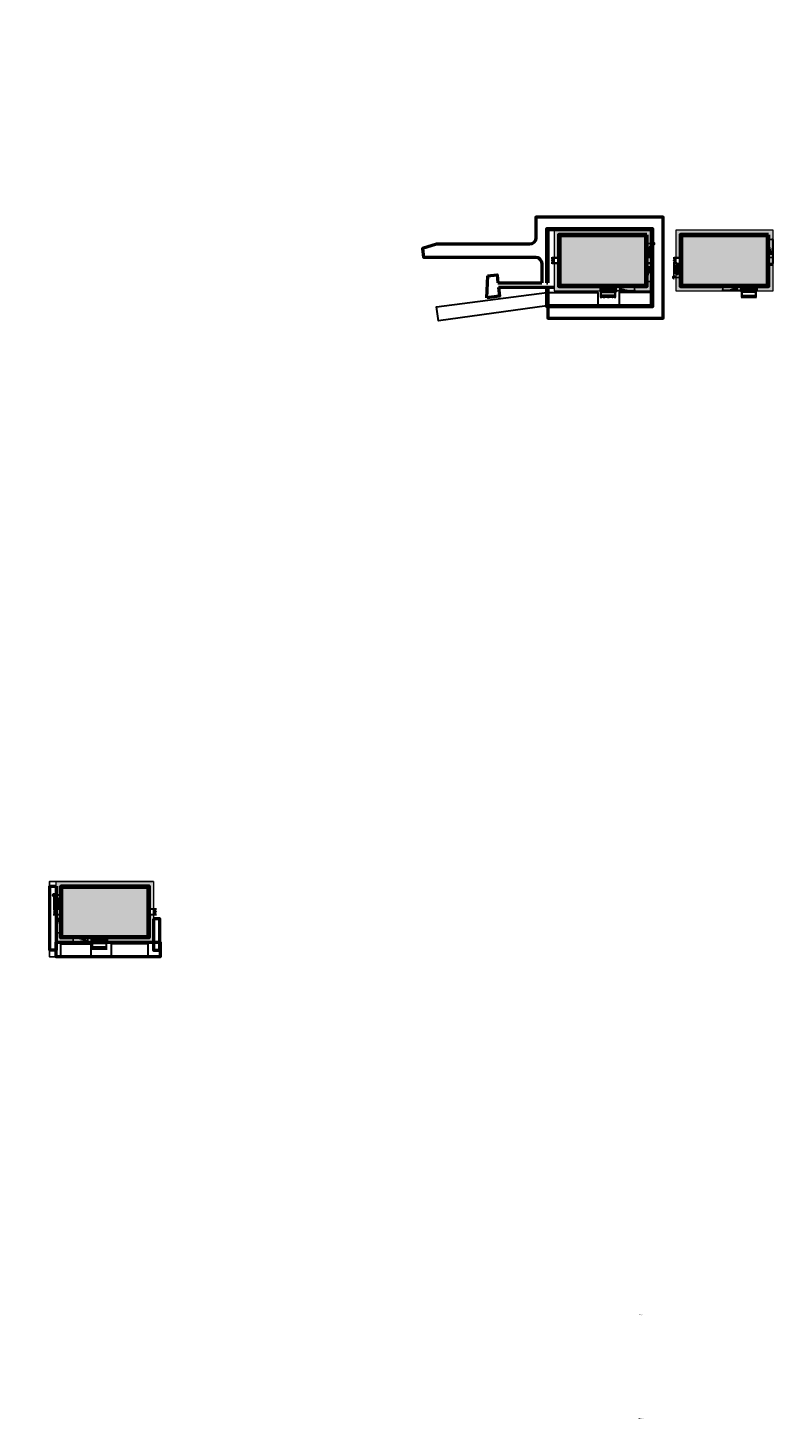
# Model space of a CAD drawing. Header units: millimetres. Extents: x -257011 to 237647566, y 2784933 to 6706507.
# Tile 266 of 451: x 9936959 to 10172520, y 5098337 to 5531762. Entities that reach past the tile are written whole.
import ezdxf

# ---------------------------------------------------------------- set-up
doc = ezdxf.new("R2010")
doc.units = ezdxf.units.MM
doc.header["$LTSCALE"] = 1000
doc.linetypes.add('ACAD_ISO02W100', pattern=[15, 12, -3])
doc.layers.add('(002) Рамка', color=7, linetype='Continuous')
doc.layers.add('(040) Ограда', color=7, linetype='Continuous')
for name, color, linetype, lineweight in [('.', 7, 'Continuous', 15), ('expl', 234, 'Continuous', 13), ('Размеры', 251, 'Continuous', 18)]:
    doc.layers.add(name, color=color, linetype=linetype, lineweight=lineweight)
doc.styles.add('Roman', font='romans')
doc.styles.get("Standard").update_dxf_attribs({"font": 'ARIALN.TTF'})
doc.styles.add('WMF-Times New Roman0', font='times.ttf')
doc.linetypes.add('FENCELINE1', pattern='A,6.35,-2.54,[133,ltypeshp.shx,S=2.54,R=0,X=-2.54,Y=0],-2.54,25.4', length=36.83)
doc.linetypes.add('KANALIS_K', pattern='A,1,["<",Standard,S=1.8,R=0,X=-0.9,Y=-0.9],3,-1,["К",Standard,S=1.8,R=0,X=-0.9,Y=-0.9],-1,10', length=16)
pattern_1 = [(37.5, (0, -27743), (-16.000313, 489.413237), [0, -386.08, 0, -431.8, 0, -412.75]), (7.5, (0, -27743), (449.523283, 716.8251), [0, -208.28, 0, -347.98, 0, -133.35]), (327.5, (-312.4, -27743), (790.99237, 1.437185), [0, -127, 0, -457.2, 0, -596.9]), (317.5, (-312.4, -27743), (763.556452, 222.929323), [0, -63.5, 0, -299.72, 0, -342.9])]

# ---------------------------------------------------------------- blocks, each defined once
blk = doc.blocks.new('dhyjfyuk')
at = {"style": 'WMF-Times New Roman0'}
for s, insert, char_height, width, attachment_point in [('\\pi3453.25486;Samarqand viloyati Toyloq tumani "Хоnсhоrbоg\'" МFY dagi 11-son \\P\\pi1816.32378;maktabni rekonstruksiya qilish. (360 o\'quvchi o\'rinli qo\'shimcha bino \\P\\pi27327.21058;qurish).', (4414694, -1193420), 1400, 60812.6, 4), ('\\pi12888.864;{\\fTimes New Roman|b1|i0|c204|p18;\\C0;MCHJ\\P\\pi2815.884;"PARVIZ  PROEKT  SERVIS"\\P\\pi9383.364;Samarqand sh.\\C256; }', (4448452, -1205594), 1200, 29788.7, 1)]:
    blk.add_mtext(s, dxfattribs=dict(at, insert=insert, char_height=char_height, width=width, attachment_point=attachment_point))
blk = doc.blocks.new('ergrtshjs')
at = {"layer": '(040) Ограда', "linetype": 'KANALIS_K', "ltscale": 1000}
h = blk.add_hatch(color=256, dxfattribs=at)
h.set_gradient(color1=(255, 0, 0), color2=(255, 0, 0), tint=0.41, name='INVSPHERICAL')
h.paths.add_polyline_path([(4220109, -1174872), (4193509, -1174872), (4193509, -1159672), (4220109, -1159672)])
h = blk.add_hatch(color=256, dxfattribs=at)
h.set_gradient(color1=(255, 0, 0), color2=(255, 0, 0), tint=0.41, name='INVSPHERICAL')
h.paths.add_polyline_path([(4202859, -1175272), (4205134, -1175272), (4207359, -1175272), (4207359, -1176922), (4202859, -1176922)])
at = {"layer": '.', "lineweight": 0, "ltscale": 1000}
h = blk.add_hatch(dxfattribs=at)
h.set_pattern_fill('AR-SAND', color=252, scale=10)
h.set_pattern_definition(pattern_1)
h.paths.add_polyline_path([(4221959, -1157822), (4191659, -1157822), (4191659, -1165772), (4193109, -1165772), (4193109, -1159272), (4220509, -1159272), (4220509, -1166372), (4221959, -1166372)])
h.paths.add_polyline_path([(4193109, -1173772), (4191659, -1173772), (4191659, -1176722), (4196959, -1176722), (4196959, -1175272), (4193109, -1175272)])
h.paths.add_polyline_path([(4221959, -1171476), (4221959, -1168172), (4220509, -1168172), (4220509, -1175272), (4207359, -1175272), (4207359, -1176722), (4221959, -1176722)])
at = {"ltscale": 100}
for p, q in [((4190959, -1166172), (4190959, -1162122, 0)), ((4191423, -1164932), (4190987, -1166238)), ((4191009, -1166172), (4191009, -1162122, 0)), ((4191009, -1163472), (4191909, -1163472)), ((4191009, -1163772), (4191809, -1163772)), ((4191009, -1164072), (4191709, -1164072)), ((4191009, -1164372), (4191609, -1164372)), ((4191009, -1164672), (4191509, -1164672)), ((4191009, -1164972), (4191409, -1164972)), ((4191009, -1165272), (4191309, -1165272)), ((4191009, -1165572), (4191209, -1165572)), ((4191009, -1165872), (4191109, -1165872)), ((4191471, -1164785), (4191082, -1164854)), ((4191082, -1164854), (4191786, -1164861)), ((4191109, -1161972, 0), (4192959, -1161972, 0)), ((4191109, -1162022, 0), (4192909, -1162022, 0)), ((4191786, -1164861), (4191423, -1164932)), ((4191509, -1164672), (4191471, -1164785)), ((4191909, -1163472), (4191609, -1164372)), ((4192009, -1163172, 0), (4191909, -1163172, 0)), ((4191909, -1163472), (4191909, -1163172)), ((4191909, -1163472), (4191959, -1163472)), ((4191959, -1166472), (4191959, -1163172)), ((4192009, -1163472), (4191959, -1163472)), ((4192009, -1166472), (4192009, -1163172)), ((4192909, -1163472), (4192009, -1163472)), ((4192909, -1163772), (4192009, -1163772)), ((4192909, -1164072), (4192009, -1164072)), ((4192909, -1164372), (4192009, -1164372)), ((4192909, -1164672), (4192009, -1164672)), ((4192909, -1164972), (4192009, -1164972)), ((4192909, -1165272), (4192009, -1165272)), ((4192909, -1165572), (4192009, -1165572)), ((4192909, -1165872), (4192009, -1165872)), ((4192909, -1166472), (4192909, -1162022)), ((4192959, -1166472), (4192959, -1161972)), ((4190959, -1166172), (4191009, -1166172)), ((4192009, -1166472), (4191959, -1166472)), ((4192909, -1166172), (4192009, -1166172)), ((4192909, -1166472), (4192959, -1166472)), ((4196959, -1176722), (4196959, -1175272)), ((4202859, -1176722), (4196959, -1176722)), ((4201459, -1176722), (4201459, -1175272)), ((4207359, -1178722), (4207359, -1175379))]:
    blk.add_line(p, q, dxfattribs=at)
at = {"color": 0}
for p, q in [((4193109, -1165772), (4191659, -1165772)), ((4191059, -1168172), (4191059, -1166372)), ((4193109, -1166372), (4191059, -1166372)), ((4193109, -1168172), (4191059, -1168172)), ((4191359, -1168172), (4191359, -1166372)), ((4193109, -1166072), (4191659, -1166072)), ((4193109, -1166372), (4191659, -1166372)), ((4191659, -1166372), (4191659, -1173772)), ((4191659, -1168172), (4191659, -1166372)), ((4193109, -1168172), (4191659, -1168172)), ((4193109, -1169272), (4191659, -1169272)), ((4220509, -1166372), (4222559, -1166372)), ((4220509, -1168172), (4222559, -1168172)), ((4221959, -1166372), (4221959, -1168172)), ((4222259, -1166372), (4222259, -1168172)), ((4222559, -1166372), (4222559, -1168172))]:
    blk.add_line(p, q, dxfattribs=at)
at = {"color": 204, "linetype": 'FENCELINE1', "lineweight": 30, "ltscale": 20}
for p, q in [((4191959, -1166452), (4190759, -1166452)), ((4220509, -1168092), (4222859, -1168092))]:
    blk.add_line(p, q, dxfattribs=at)
at = {"color": 204, "linetype": 'FENCELINE1', "lineweight": 30, "ltscale": 15}
for p, q in [((4202859, -1175442), (4196659, -1175442)), ((4202859, -1176642), (4196659, -1176642)), ((4202939, -1179022), (4202939, -1176922)), ((4205109, -1177922), (4205109, -1179022)), ((4207279, -1179022), (4207279, -1176922))]:
    blk.add_line(p, q, dxfattribs=at)
at = {"lineweight": 30, "ltscale": 100}
for p, q in [((4202859, -1178722), (4202859, -1175272)), ((4202859, -1178122), (4207359, -1178122)), ((4202859, -1178422), (4207359, -1178422)), ((4202859, -1178722), (4207359, -1178722)), ((4207359, -1178722), (4207359, -1176472))]:
    blk.add_line(p, q, dxfattribs=at)
at = {"lineweight": 0, "ltscale": 1000}
for points in [[(4191659, -1166372), (4191659, -1157822), (4221959, -1157822), (4221959, -1166372)], [(4202859, -1176722), (4191659, -1176722), (4191659, -1168172)], [(4221959, -1168172), (4221959, -1176722), (4207359, -1176722)]]:
    blk.add_lwpolyline(points, dxfattribs=at)
at = {"lineweight": 60, "ltscale": 1000}
blk.add_lwpolyline([(4193109, -1159272), (4220509, -1159272), (4220509, -1175272), (4193109, -1175272)], close=True, dxfattribs=at)
at = {"color": 1, "lineweight": 30, "ltscale": 1000}
blk.add_lwpolyline([(4193309, -1159472), (4220309, -1159472), (4220309, -1175072), (4193309, -1175072)], close=True, dxfattribs=at)
at = {"lineweight": 40, "ltscale": 1000}
blk.add_lwpolyline([(4193509, -1159672), (4220109, -1159672), (4220109, -1174872), (4193509, -1174872)], close=True, dxfattribs=at)
at = {"color": 204, "linetype": 'FENCELINE1', "lineweight": 30, "ltscale": 20}
for points in [[(4191739, -1165772), (4191739, -1174072)], [(4190759, -1168092), (4193109, -1168092)], [(4193109, -1168092), (4192939, -1168092), (4192939, -1174072)], [(4222859, -1166452), (4220509, -1166452)]]:
    blk.add_lwpolyline(points, dxfattribs=at)
at = {"color": 251, "linetype": 'ACAD_ISO02W100', "lineweight": 0, "ltscale": 50}
for points in [[(4191659, -1173772), (4192339, -1169272), (4193002, -1173772)], [(4196959, -1175379), (4201459, -1176050), (4196959, -1176722)]]:
    blk.add_lwpolyline(points, dxfattribs=at)
at = {"color": 0}
blk.add_lwpolyline([(4191659, -1173772), (4193109, -1173772)], dxfattribs=at)
at = {"lineweight": 50, "ltscale": 1000}
blk.add_lwpolyline([(4207359, -1176922), (4202859, -1176922), (4202859, -1175272), (4207359, -1175272)], close=True, dxfattribs=at)
at = {"layer": 'expl', "lineweight": 30}
for p, q in [((4191459, -1164372), (4191392, -1164129)), ((4191459, -1163472), (4191459, -1164372)), ((4191459, -1164372), (4191526, -1164129)), ((4192459, -1166172), (4192459, -1163472)), ((4191060, -1167322), (4191659, -1167322)), ((4191659, -1167322), (4191416, -1167255)), ((4191659, -1167322), (4191416, -1167389)), ((4221959, -1167222), (4222202, -1167155)), ((4222558, -1167222), (4221959, -1167222)), ((4221959, -1167222), (4222202, -1167289)), ((4203774, -1178122), (4203707, -1178365)), ((4203774, -1178722), (4203774, -1178122)), ((4203774, -1178122), (4203841, -1178365)), ((4206444, -1178122), (4206377, -1178365)), ((4206444, -1178722), (4206444, -1178122)), ((4206444, -1178122), (4206511, -1178365))]:
    blk.add_line(p, q, dxfattribs=at)
for centre in [(4191010, -1167322), (4192459, -1166222), (4222608, -1167222), (4203774, -1178772), (4206444, -1178772)]:
    blk.add_circle(centre, 50, dxfattribs=at)
blk.add_arc((4191959, -1163468, 0), 500, 359.57578, 180.42422, dxfattribs=at)
at = {"layer": 'Размеры', "lineweight": 60, "ltscale": 5, "elevation": 0}
blk.add_lwpolyline([(4191109, -1161972), (4191109, -1162122), (4190959, -1162122), (4190959, -1161972)], close=True, dxfattribs=at)
blk = doc.blocks.new('hfjhdrth')
at = {"layer": '(040) Ограда', "linetype": 'KANALIS_K', "ltscale": 1000}
h = blk.add_hatch(color=256, dxfattribs=at)
h.set_gradient(color1=(255, 0, 0), color2=(255, 0, 0), tint=0.41, name='INVSPHERICAL')
h.paths.add_polyline_path([(10140659, 5451742), (10167259, 5451742), (10167259, 5466942), (10140659, 5466942)])
h = blk.add_hatch(color=256, dxfattribs=at)
h.set_gradient(color1=(255, 0, 0), color2=(255, 0, 0), tint=0.41, name='INVSPHERICAL')
h.paths.add_polyline_path([(10159309, 5451342), (10161584, 5451342), (10163809, 5451342), (10163809, 5449692), (10159309, 5449692)])
at = {"layer": '.', "lineweight": 0, "ltscale": 1000}
h = blk.add_hatch(dxfattribs=at)
h.set_pattern_fill('AR-SAND', color=252, scale=10)
h.set_pattern_definition(pattern_1)
h.paths.add_polyline_path([(10138809, 5468792), (10169109, 5468792), (10169109, 5465842), (10167659, 5465842), (10167659, 5467342), (10140259, 5467342), (10140259, 5460242), (10138809, 5460242)])
h.paths.add_polyline_path([(10167659, 5457842), (10169109, 5457842), (10169109, 5449892), (10163809, 5449892), (10163809, 5451342), (10167659, 5451342)])
h.paths.add_polyline_path([(10138809, 5455139), (10138809, 5458442), (10140259, 5458442), (10140259, 5451342), (10153409, 5451342), (10153409, 5449892), (10138809, 5449892)])
at = {"color": 0}
for p, q in [((10169109, 5458442), (10169109, 5465842)), ((10167659, 5461342), (10169109, 5461342)), ((10140259, 5460242), (10138209, 5460242)), ((10138209, 5460242), (10138209, 5458442)), ((10140259, 5458442), (10138209, 5458442)), ((10138509, 5460242), (10138509, 5458442)), ((10138809, 5460242), (10138809, 5458442)), ((10167659, 5460242), (10169109, 5460242)), ((10167659, 5458442), (10169109, 5458442)), ((10167659, 5458142), (10169109, 5458142)), ((10167659, 5457842), (10169109, 5457842))]:
    blk.add_line(p, q, dxfattribs=at)
at = {"color": 204, "linetype": 'FENCELINE1', "lineweight": 30, "ltscale": 20}
blk.add_line((10139109, 5458522), (10137909, 5458522), dxfattribs=at)
at = {"ltscale": 100}
for p, q in [((10138109, 5458242), (10138159, 5458242)), ((10138109, 5458242), (10138109, 5454192, 0)), ((10138573, 5457002), (10138137, 5458308)), ((10138159, 5458242), (10138159, 5454192, 0)), ((10138159, 5457942), (10138259, 5457942)), ((10138159, 5457642), (10138359, 5457642)), ((10138159, 5457342), (10138459, 5457342)), ((10138159, 5457042), (10138559, 5457042)), ((10138231, 5456925), (10138935, 5456932)), ((10138621, 5456856), (10138231, 5456925)), ((10138935, 5456932), (10138573, 5457002)), ((10138659, 5456742), (10138621, 5456856)), ((10139109, 5458542), (10139109, 5455242)), ((10139159, 5458542), (10139109, 5458542)), ((10139159, 5458542), (10139159, 5455242)), ((10140059, 5458242), (10139159, 5458242)), ((10140059, 5457942), (10139159, 5457942)), ((10140059, 5457642), (10139159, 5457642)), ((10140059, 5457342), (10139159, 5457342)), ((10140059, 5457042), (10139159, 5457042)), ((10140059, 5458542), (10140059, 5454092)), ((10140059, 5458542), (10140109, 5458542)), ((10140109, 5458542), (10140109, 5454042)), ((10138159, 5456742), (10138659, 5456742)), ((10138159, 5456442), (10138759, 5456442)), ((10138159, 5456142), (10138859, 5456142)), ((10138159, 5455842), (10138959, 5455842)), ((10138159, 5455542), (10139059, 5455542)), ((10138259, 5454092, 0), (10140059, 5454092, 0)), ((10138259, 5454042, 0), (10140109, 5454042, 0)), ((10139059, 5455542), (10138759, 5456442)), ((10139059, 5455542), (10139059, 5455242)), ((10139059, 5455542), (10139109, 5455542)), ((10139159, 5455242, 0), (10139059, 5455242, 0)), ((10139159, 5455542), (10139109, 5455542)), ((10140059, 5456742), (10139159, 5456742)), ((10140059, 5456442), (10139159, 5456442)), ((10140059, 5456142), (10139159, 5456142)), ((10140059, 5455842), (10139159, 5455842)), ((10140059, 5455542), (10139159, 5455542)), ((10153409, 5449892), (10153409, 5451342)), ((10159309, 5449892), (10153409, 5449892)), ((10157909, 5449892), (10157909, 5451342)), ((10163809, 5447892), (10163809, 5451235))]:
    blk.add_line(p, q, dxfattribs=at)
at = {"color": 204, "linetype": 'FENCELINE1', "lineweight": 30, "ltscale": 15}
for p, q in [((10159309, 5451172), (10153109, 5451172)), ((10159309, 5449972), (10153109, 5449972)), ((10159389, 5447592), (10159389, 5449692)), ((10161559, 5448692), (10161559, 5447592)), ((10163729, 5447592), (10163729, 5449692))]:
    blk.add_line(p, q, dxfattribs=at)
at = {"lineweight": 30, "ltscale": 100}
for p, q in [((10159309, 5447892), (10159309, 5451342)), ((10159309, 5448492), (10163809, 5448492)), ((10159309, 5448192), (10163809, 5448192)), ((10163809, 5447892), (10163809, 5450142)), ((10159309, 5447892), (10163809, 5447892))]:
    blk.add_line(p, q, dxfattribs=at)
at = {"lineweight": 0, "ltscale": 1000}
for points in [[(10169109, 5465842), (10169109, 5468792), (10138809, 5468792), (10138809, 5460242)], [(10138809, 5458442), (10138809, 5449892), (10153409, 5449892)], [(10157909, 5449892), (10169109, 5449892), (10169109, 5458442)]]:
    blk.add_lwpolyline(points, dxfattribs=at)
at = {"lineweight": 60, "ltscale": 1000}
blk.add_lwpolyline([(10167659, 5467342), (10140259, 5467342), (10140259, 5451342), (10167659, 5451342)], close=True, dxfattribs=at)
at = {"color": 1, "lineweight": 30, "ltscale": 1000}
blk.add_lwpolyline([(10167459, 5467142), (10140459, 5467142), (10140459, 5451542), (10167459, 5451542)], close=True, dxfattribs=at)
at = {"lineweight": 40, "ltscale": 1000}
blk.add_lwpolyline([(10167259, 5466942), (10140659, 5466942), (10140659, 5451742), (10167259, 5451742)], close=True, dxfattribs=at)
at = {"color": 204, "linetype": 'FENCELINE1', "lineweight": 30, "ltscale": 20}
for points in [[(10167659, 5460162), (10167829, 5460162), (10167829, 5466142)], [(10169029, 5457842), (10169029, 5466142)], [(10137909, 5460162), (10140259, 5460162)]]:
    blk.add_lwpolyline(points, dxfattribs=at)
at = {"color": 0}
blk.add_lwpolyline([(10169109, 5465842), (10167659, 5465842)], dxfattribs=at)
at = {"color": 251, "linetype": 'ACAD_ISO02W100', "lineweight": 0, "ltscale": 50}
for points in [[(10169109, 5465842), (10168429, 5461342), (10167766, 5465842)], [(10153409, 5451235), (10157909, 5450564), (10153409, 5449892)]]:
    blk.add_lwpolyline(points, dxfattribs=at)
at = {"lineweight": 50, "ltscale": 1000}
blk.add_lwpolyline([(10163809, 5449692), (10159309, 5449692), (10159309, 5451342), (10163809, 5451342)], close=True, dxfattribs=at)
at = {"layer": 'expl', "lineweight": 30}
for p, q in [((10138210, 5459392), (10138809, 5459392)), ((10138809, 5459392), (10138566, 5459460)), ((10138809, 5459392), (10138566, 5459325)), ((10139609, 5458242), (10139609, 5455542)), ((10138609, 5456442), (10138542, 5456199)), ((10138609, 5455542), (10138609, 5456442)), ((10138609, 5456442), (10138676, 5456199)), ((10160224, 5448492), (10160157, 5448249)), ((10160224, 5447892), (10160224, 5448492)), ((10160224, 5448492), (10160291, 5448249)), ((10162894, 5448492), (10162827, 5448249)), ((10162894, 5447892), (10162894, 5448492)), ((10162894, 5448492), (10162961, 5448249))]:
    blk.add_line(p, q, dxfattribs=at)
for centre in [(10138160, 5459392), (10139609, 5458292), (10160224, 5447842), (10162894, 5447842)]:
    blk.add_circle(centre, 50, dxfattribs=at)
blk.add_arc((10139109, 5455539, 0), 500, 179.57578, 0.42422, dxfattribs=at)
at = {"layer": 'Размеры', "lineweight": 60, "ltscale": 5, "elevation": 0}
blk.add_lwpolyline([(10138259, 5454042), (10138259, 5454192), (10138109, 5454192), (10138109, 5454042)], close=True, dxfattribs=at)
blk = doc.blocks.new('QW2FSD3')
at = {"attachment_point": 1}
for s, insert, char_height, width in [("\\pi409.495;Toyloq tuman 39-sonli umumiy o‘rta ta’lim maktabi davlat muassasasi davlat \\P\\pi162.82834;ob’yektini rekonstruksiya qilish va hududidan qo‘shimcha (180 o'rinli o'quv binosi \\P\\pi5192.41167;qurilishi) ", (737908, 1149506, 0), 220, 11531.32), ('\\pi2213.115;{\\C7;Учебный блок \\P\\pi109.895;Раздел ТХ - (Технологический раздел)  }', (737839, 1147829, 0), 250, 6588.35)]:
    blk.add_mtext(s, dxfattribs=dict(at, insert=insert, char_height=char_height, width=width))
at = {"insert": (744146, 1146520, 0), "char_height": 240, "width": 5957.74, "attachment_point": 1, "style": 'WMF-Times New Roman0'}
blk.add_mtext('\\pi2577.7728;{\\fTimes New Roman|b1|i0|c204|p18;\\C0;MCHJ\\P\\pi563.1768;"PARVIZ  PROEKT  SERVIS"\\P\\pi1876.6728;Samarqand sh.\\C256; }', dxfattribs=at)

msp = doc.modelspace()

# ---------------------------------------------------------------- linework, layer by layer
at = {"lineweight": 50, "ltscale": 1000}
for p, q in [((10100870.15, 5468792.481), (10100870.15, 5468842.481)), ((10079864.59, 5447766.728), (10080263.331, 5454548.408)), ((10083383.41, 5452397.686), (10097020.15, 5452397.686)), ((10083538.057, 5450997.686), (10100870.15, 5450997.686)), ((10098520.15, 5452397.686), (10098870.15, 5452397.686)), ((10131170.15, 5449892.481), (10131462.356, 5449892.481))]:
    msp.add_line(p, q, dxfattribs=at)
msp.add_lwpolyline([(10098927.714, 5445392.481), (10098927.714, 5445403.239), (10098927.714, 5441392.481), (10134870.15, 5441392.481), (10134870.15, 5472792.481), (10095170.15, 5472792.481), (10095170.15, 5466152.896, -0.3867300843), (10093170.654, 5464415.939), (10064220.012, 5464415.939), (10059858.984, 5463049.016), (10060241.176, 5460415.939), (10095127.018, 5460415.939, -0.3887708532), (10097020.15, 5458411.337), (10097020.15, 5452397.686)], format="xyb", dxfattribs=at)
for points in [[(10098520.15, 5450997.686), (10098520.15, 5444992.481), (10131570.15, 5444992.481), (10131570.15, 5467576.88), (10131570.15, 5469192.481), (10098520.15, 5469192.481), (10098520.15, 5452397.686)], [(10098870.15, 5450997.686), (10098870.15, 5445342.481), (10131220.15, 5445342.481), (10131220.15, 5467342.481), (10131220.15, 5468842.481), (10098870.15, 5468842.481), (10098870.15, 5452397.686)], [(10080263.331, 5454548.408), (10083111.09, 5454862.976), (10083383.41, 5452397.686)], [(10083538.057, 5450997.686), (10083846.369, 5448206.562), (10079864.59, 5447766.728)]]:
    msp.add_lwpolyline(points, dxfattribs=at)
at = {"lineweight": 30, "ltscale": 1000}
for points in [[(10098620.15, 5449392.481), (10114470.15, 5449392.481), (10114470.15, 5445201.822), (10098620.15, 5445201.822), (10064911.081, 5440510.264), (10064284.318, 5444951.372)], [(10131405.399, 5449392.481), (10121170.15, 5449392.481), (10121170.15, 5445193.869), (10131405.399, 5445193.869)], [(9947246.851, 5246596.437), (9956596.851, 5246596.437), (9956596.851, 5242596.437), (9947246.851, 5242596.437)], [(9974446.851, 5246596.437), (9962896.851, 5246596.437), (9962896.851, 5242596.437), (9974446.851, 5242596.437)]]:
    msp.add_lwpolyline(points, close=True, dxfattribs=at)
at = {"color": 150}
msp.add_lwpolyline([(9976096.851, 5266046.437), (9943746.851, 5266046.437), (9943746.851, 5242546.437), (9978146.851, 5242546.437), (9978146.851, 5254446.437)], dxfattribs=at)
at = {"lineweight": 50, "ltscale": 1000}
for points in [[(9945796.851, 5264546.437), (9945796.851, 5244596.437), (9943796.851, 5244596.437), (9943796.851, 5264546.437)], [(9974646.851, 5264546.437), (9974646.851, 5248546.437), (9947246.851, 5248546.437), (9947246.851, 5264546.437)], [(9976096.851, 5254446.437), (9976096.851, 5244596.437), (9978096.851, 5244596.437), (9978096.851, 5254446.437)], [(9945796.851, 5247096.437), (9978146.851, 5247096.437), (9978146.851, 5242596.437), (9945796.851, 5242596.437)]]:
    msp.add_lwpolyline(points, close=True, dxfattribs=at)

# ---------------------------------------------------------------- block references
at = {"layer": '(002) Рамка', "lineweight": 50}
msp.add_blockref('dhyjfyuk', (5451778.468, 6541511.679), dxfattribs=at)
at = {"lineweight": 50, "xscale": -1}
msp.add_blockref('ergrtshjs', (14322829.378, 6626614.367), dxfattribs=at)
at = {"lineweight": 50}
for name, p in [('hfjhdrth', (0, 0)), ('ergrtshjs', (5754137.623, 6423818.324))]:
    msp.add_blockref(name, p, dxfattribs=at)
at = {"lineweight": 60}
for p in [(8932479.547, 3985948.028, 0), (8932479.547, 3953661.761, 0)]:
    msp.add_blockref('QW2FSD3', p, dxfattribs=at)

# ---------------------------------------------------------------- texts
at = {"attachment_point": 4}
for s, insert, char_height, width, style in [('\\pi5289.225;Samarqand viloyati Toyloq tumani "Хоnсhоrbоg\'" МFY dagi 11-son maktabni rekonstruksiya qilish. (360 o\'quvchi o\'rinli qo\'shimcha bino qurish).', (9667906.093, 5528213.034), 2500, 224024.15487, 'WMF-Times New Roman0'), ('\\pi11644.41958;Samarqand viloyati Toyloq tumani "Хоnсhоrbоg\'" МFY dagi 11-son maktabni rekonstruksiya qilish. \\P\\pi65259.19351;(360 o\'quvchi o\'rinli qo\'shimcha bino qurish).', (9231058.377, 5373609.91), 3500, 224024.15487, 'WMF-Times New Roman0'), ('\\pi18148.64809,t23754.26974,93492.78231;{\\fArial|b0|i0|c0|p34;2.^I \\fArial|b0|i0|c204|p34;Qurilish belgilangan "A" nuqtasidan amalga oshiriladi.}', (9654250.444, 5345925.638), 1484.641859, 79822.57247, 'Roman')]:
    msp.add_mtext(s, dxfattribs=dict(at, insert=insert, char_height=char_height, width=width, style=style))
at = {"color": 7, "lineweight": 30, "insert": (9898904.831, 5446587.117), "char_height": 939.4258, "width": 8914.89017, "attachment_point": 1}
msp.add_mtext('\\pi2351.83787;{\\fTimes New Roman|b0|i0|c204|p18;\\C256;Qurilish         \\P\\pi2708.16847;  hajmi\\P\\pi3422.97631;   m³}', dxfattribs=at)

doc.saveas('drawing.dxf')
